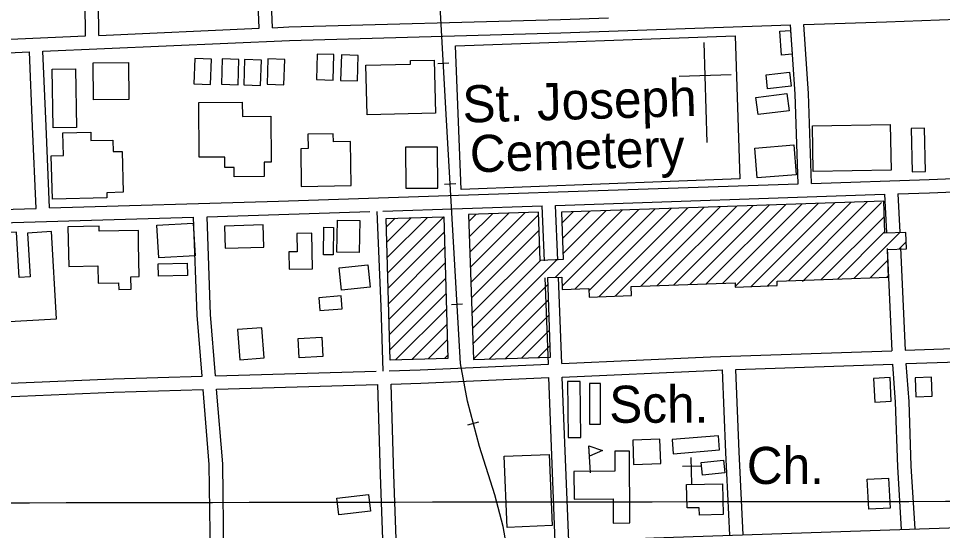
# Model space of a CAD drawing. Extents: x 3297716 to 3335574, y 688621 to 713991.
# Drawn here: x 3329962 to 3332031, y 709119 to 710265 of the extents above; entities that cross this region are included whole.
import ezdxf

# ---------------------------------------------------------------- set-up
doc = ezdxf.new("R2010")
doc.units = 0
for name, color, linetype in [('V-BLDG-IDEN', 7, 'Continuous'), ('V-BLDG-OTLN', 7, 'Continuous'), ('V-GRID-MAJR', 7, 'Continuous'), ('V-RAIL-TRAK', 7, 'Continuous'), ('V-ROAD-CNTR', 7, 'Continuous'), ('V-SITE-OTLN', 7, 'Continuous'), ('V-SITE-OTLN-IDEN', 7, 'Continuous')]:
    doc.layers.add(name, color=color, linetype=linetype)

msp = doc.modelspace()

# ---------------------------------------------------------------- linework, layer by layer
at = {"layer": 'V-BLDG-OTLN'}
for p, q in [((3331298.152366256, 709643.9236852), (3331497.14996826, 709842.921287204)), ((3331355.7362510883, 709666.1526407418), (3331533.7478950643, 709844.1632847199)), ((3331392.3331778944, 709667.3936382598), (3331570.345821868, 709845.406282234)), ((3331428.9301047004, 709668.6346357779), (3331606.943748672, 709846.649279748)), ((3331465.526031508, 709669.8766332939), (3331643.5416754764, 709847.8912772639)), ((3331502.122958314, 709671.117630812), (3331680.13960228, 709849.134274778)), ((3331538.7198851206, 709672.3596283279), (3331716.737529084, 709850.3762722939)), ((3331566.92482871, 709665.2086426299), (3331753.33445589, 709851.6192698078)), ((3331602.450757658, 709665.379642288), (3331789.9323826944, 709852.861267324)), ((3331639.048684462, 709666.6216398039), (3331826.530309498, 709854.104264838)), ((3331686.152590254, 709678.3716163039), (3331863.1282363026, 709855.3462623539)), ((3331717.2255281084, 709676.2986204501), (3331894.2011741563, 709853.2732665)), ((3330970.17602221, 709810.9203512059), (3330986.417989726, 709827.162318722)), ((3330971.337019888, 709776.7264195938), (3331023.014916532, 709828.4043162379)), ((3330972.497017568, 709742.531487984), (3331059.612843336, 709829.647313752)), ((3330973.6580152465, 709708.3365563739), (3331096.209770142, 709830.8893112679)), ((3330974.8180129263, 709674.141624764), (3331126.589709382, 709825.91332122)), ((3331163.243636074, 709685.791601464), (3331314.161334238, 709836.70829963)), ((3331178.517605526, 709807.1303587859), (3331204.3675538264, 709832.980307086)), ((3331178.9676046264, 709666.159640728), (3331350.7592610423, 709837.9512971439)), ((3331179.678603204, 709772.9364271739), (3331240.96548063, 709834.2233046)), ((3331180.838600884, 709738.741495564), (3331277.563407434, 709835.4663021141)), ((3331208.099546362, 709659.936653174), (3331387.3561878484, 709839.1932946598)), ((3331239.0224845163, 709655.50366204), (3331423.9541146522, 709840.4362921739)), ((3331261.5564394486, 709642.682687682), (3331460.552041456, 709841.67828969)), ((3331759.346443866, 709680.8546113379), (3331900.8861607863, 709822.394328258)), ((3330785.758391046, 709798.9263751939), (3330804.987352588, 709818.155336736)), ((3330786.730389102, 709764.54344396), (3330841.37127982, 709819.1833346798)), ((3330787.7023871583, 709730.1605127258), (3330877.7552070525, 709820.2123326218)), ((3330788.675385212, 709695.777581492), (3330914.139134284, 709821.241330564)), ((3330789.6473832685, 709661.3946502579), (3330915.11113234, 709786.8583993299)), ((3330975.979010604, 709639.947693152), (3331127.749707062, 709791.7183896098)), ((3331795.9433706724, 709682.095608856), (3331902.047158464, 709788.199396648)), ((3331832.540297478, 709683.3376063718), (3331934.9370926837, 709785.734401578)), ((3331933.40409575, 709748.8464753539), (3331949.855062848, 709765.2964424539)), ((3330790.619381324, 709627.0107190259), (3330916.083130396, 709752.4754680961)), ((3330977.139008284, 709605.7527615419), (3331128.9107047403, 709757.5234579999)), ((3330791.5913793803, 709592.627787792), (3330917.0561284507, 709718.0925368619)), ((3330978.3000059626, 709571.557829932), (3331130.5797014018, 709723.837525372)), ((3330979.46100364, 709537.3628983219), (3331167.1766282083, 709725.079522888)), ((3331869.1372242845, 709684.5796038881), (3331908.84414487, 709724.2865244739)), ((3330792.5643774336, 709558.2448565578), (3330918.028126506, 709683.709605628)), ((3331905.73415109, 709685.8206014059), (3331910.0041425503, 709690.091592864)), ((3330980.62100132, 709503.1689667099), (3331147.448667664, 709669.996633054)), ((3330793.5363754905, 709523.861925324), (3330919.0001245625, 709649.326674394)), ((3331015.821930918, 709503.0139670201), (3331148.6096653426, 709635.801701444)), ((3330806.313349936, 709501.28397048), (3330919.972122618, 709614.9427431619)), ((3331052.4198577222, 709504.255964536), (3331149.77066302, 709601.6067698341)), ((3330842.6972771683, 709502.312968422), (3330920.945120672, 709580.5598119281)), ((3331089.016784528, 709505.49896205), (3331150.9306607, 709567.412838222)), ((3330879.0812044, 709503.341966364), (3330921.917118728, 709546.1768806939)), ((3331125.6147113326, 709506.7409595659), (3331152.091658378, 709533.217906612)), ((3330915.465131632, 709504.369964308), (3330922.889116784, 709511.79394946)), ((3331242.5034775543, 709248.768475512), (3331239.144484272, 709308.6743557))]:
    msp.add_line(p, q, dxfattribs=at)
for points in [[(3331670.281621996, 710183.3656063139), (3331666.466629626, 710236.5664999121), (3331690.4955815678, 710238.2894964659), (3331694.3105739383, 710185.0886028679)], [(3330356.299249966, 710175.4756220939), (3330354.5292535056, 710118.699735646), (3330392.0551784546, 710117.5297379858), (3330393.825174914, 710174.3066244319)], [(3330417.915126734, 710174.840623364), (3330416.145130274, 710118.0647369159), (3330453.671055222, 710116.8947392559), (3330455.441051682, 710173.671625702)], [(3330468.2230261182, 710173.2256265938), (3330466.453029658, 710116.4497401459), (3330503.978954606, 710115.279742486), (3330505.7489510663, 710172.056628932)], [(3330520.333921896, 710174.8036234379), (3330518.563925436, 710118.02773699), (3330556.089850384, 710116.8577393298), (3330557.859846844, 710173.6346257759)], [(3330630.568701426, 710185.4276021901), (3330628.798704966, 710128.6517157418), (3330666.3246299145, 710127.481718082), (3330668.0946263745, 710184.2586045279)], [(3330684.827592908, 710183.51760601), (3330683.057596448, 710126.7417195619), (3330720.5835213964, 710125.5717219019), (3330722.353517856, 710182.3486083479)], [(3330039.5578834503, 710020.4739320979), (3330037.471887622, 710151.655669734), (3330089.438783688, 710152.484668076), (3330091.5257795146, 710021.300930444)], [(3330128.799704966, 710165.6506417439), (3330208.130546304, 710166.374640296), (3330208.881544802, 710084.04280496), (3330129.550703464, 710083.318806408)], [(3330892.41117774, 710172.151628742), (3330895.4641716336, 710053.2418665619), (3330742.3074779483, 710049.3098744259), (3330739.45148366, 710160.5676519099), (3330839.763283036, 710163.14264676), (3330839.5672834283, 710170.7946314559)], [(3331691.783578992, 710113.619745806), (3331639.2556840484, 710107.970757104), (3331635.8966907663, 710139.208694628), (3331688.4245857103, 710144.856683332)], [(3331687.488587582, 710058.5688559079), (3331617.975726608, 710050.061872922), (3331613.255736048, 710088.62779579), (3331682.768597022, 710097.135778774)], [(3330526.683909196, 710046.47788009), (3330527.523907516, 709943.7350855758), (3330511.632939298, 709943.6050858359), (3330511.892938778, 709911.7481495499), (3330444.72707311, 709911.1991506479), (3330444.55707345, 709932.0011090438), (3330423.831114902, 709931.8311093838), (3330423.640115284, 709955.0280629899), (3330366.645229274, 709954.5610639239), (3330365.6402312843, 710077.145818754), (3330462.955036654, 710077.9448171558), (3330463.21703613, 710045.9568811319)], [(3330037.56788743, 709860.841251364), (3330034.9698926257, 709957.9190572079), (3330062.726837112, 709958.662055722), (3330061.3688398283, 710009.3899542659), (3330123.481715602, 710011.051950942), (3330123.996714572, 709991.789989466), (3330172.704617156, 709993.0929868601), (3330173.398615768, 709967.151038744), (3330193.885574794, 709967.7000376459), (3330196.3315699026, 709876.309220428), (3330159.524643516, 709875.3242223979), (3330159.8246429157, 709864.1172448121)], [(3331741.630479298, 709923.047126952), (3331739.832482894, 710024.9609231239), (3331914.106134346, 710028.0359169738), (3331915.9051307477, 709926.1221208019)], [(3331990.8069809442, 710019.6399337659), (3331961.1840401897, 710018.9809350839), (3331963.34403587, 709921.859129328), (3331992.966976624, 709922.5171280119)], [(3330706.709549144, 709891.1271907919), (3330705.125552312, 709989.793993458), (3330666.8216289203, 709989.1789946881), (3330666.534629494, 710007.08295888), (3330609.7017431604, 710006.1719607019), (3330610.215742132, 709974.127024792), (3330593.7257751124, 709973.8620253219), (3330595.083772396, 709889.3331943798)], [(3330901.080160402, 709885.794201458), (3330900.448161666, 709977.43801817), (3330828.608305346, 709976.9430191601), (3330829.240304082, 709885.2992024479)], [(3331703.133556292, 709915.6661417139), (3331615.8877307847, 709908.609155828), (3331610.511741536, 709975.0710229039), (3331697.7575670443, 709982.1280087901)], [(3331899.726163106, 709856.5892598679), (3331177.6706072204, 709832.074308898), (3331181.286599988, 709725.55852193), (3331130.054702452, 709723.8195254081), (3331126.3857097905, 709831.9133092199), (3330969.644023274, 709826.59331986), (3330980.6670012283, 709501.8209694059), (3331152.958656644, 709507.66895771), (3331146.9316686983, 709685.237602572), (3331178.283605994, 709686.3016004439), (3331179.2116041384, 709658.956655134), (3331238.836484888, 709660.979651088), (3331239.482483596, 709641.93368918), (3331334.646293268, 709645.161682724), (3331333.959294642, 709665.4136422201), (3331566.64982926, 709673.3066264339), (3331566.95982864, 709664.1746446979), (3331660.92464071, 709667.3646383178), (3331660.580641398, 709677.5036180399), (3331910.14414227, 709685.970601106), (3331908.0401464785, 709747.9854770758), (3331950.3930617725, 709749.4224742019), (3331949.1450642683, 709786.216400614), (3331902.1681582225, 709784.6224038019)], [(3330357.3652478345, 709733.9925050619), (3330275.73741109, 709729.330514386), (3330271.56741943, 709802.3363683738), (3330353.195256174, 709806.9993590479)], [(3330424.76711303, 709751.095470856), (3330511.280940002, 709753.676465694), (3330509.805942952, 709803.1133668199), (3330423.2921159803, 709800.531371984)], [(3330725.979510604, 709813.2753464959), (3330725.029512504, 709741.500490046), (3330674.9716126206, 709742.16348872), (3330675.9216107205, 709813.93834517)], [(3330914.139134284, 709821.241330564), (3330923.093116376, 709504.585963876), (3330794.184374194, 709500.9409711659), (3330785.230392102, 709817.5963378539)], [(3329927.7111071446, 709586.08880087), (3330046.509869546, 709592.8497873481), (3330035.393891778, 709788.174396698), (3329982.1809982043, 709785.1464027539), (3329987.7469870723, 709687.3255983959), (3329962.934036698, 709685.9136012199), (3329957.182048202, 709786.985399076), (3329916.41312974, 709784.6654037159)], [(3330072.465817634, 709798.7363755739), (3330074.283813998, 709710.280552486), (3330139.57768341, 709711.6195498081), (3330140.373681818, 709672.837627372), (3330186.023590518, 709673.7726255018), (3330186.331589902, 709658.7036556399), (3330214.160534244, 709659.27865449), (3330213.583535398, 709687.3645983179), (3330232.3194979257, 709687.7505975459), (3330230.818500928, 709760.8754512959), (3330230.798500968, 709760.8754512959), (3330230.19750217, 709791.0113910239), (3330142.635677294, 709789.267394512), (3330142.418677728, 709800.1303727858)], [(3330619.867722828, 709704.715563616), (3330618.967724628, 709784.5994038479), (3330585.169792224, 709784.21840461), (3330585.630791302, 709743.309486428), (3330567.250828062, 709743.102486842), (3330567.6898271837, 709704.1275647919)], [(3330667.1926281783, 709797.667377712), (3330666.433629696, 709736.041500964), (3330644.5186735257, 709736.3115004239), (3330645.277672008, 709797.937377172)], [(3330339.9862825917, 709690.425592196), (3330275.101412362, 709688.4895960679), (3330274.2794140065, 709716.0505409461), (3330339.164284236, 709717.985537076)], [(3330748.980464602, 709664.28364448), (3330685.104592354, 709657.5526579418), (3330679.894602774, 709706.9915590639), (3330743.7704750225, 709713.7235456)], [(3330684.2555940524, 709644.53868397), (3330634.0316945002, 709640.442692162), (3330636.380689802, 709611.6457497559), (3330686.6045893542, 709615.742741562)], [(3330512.120938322, 709505.8049614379), (3330507.0219485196, 709573.069826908), (3330452.2410580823, 709568.9168352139), (3330457.3400478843, 709501.651969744)], [(3330640.7506810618, 709552.072868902), (3330643.1466762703, 709509.0959548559), (3330590.099782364, 709506.1389607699), (3330587.704787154, 709549.115874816)], [(3331192.492577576, 709327.703317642), (3331220.72552111, 709327.9183172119), (3331219.77052302, 709453.0130670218), (3331191.537579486, 709452.7970674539)], [(3331879.590203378, 709406.780159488), (3331916.410129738, 709408.7341555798), (3331913.600135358, 709461.6670497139), (3331876.780208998, 709459.7140536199)], [(3331971.538019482, 709418.8661353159), (3332008.2799459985, 709420.2881324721), (3332006.6519492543, 709462.3520483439), (3331969.9090227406, 709460.930051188)], [(3331265.186432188, 709448.7370755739), (3331240.652481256, 709448.7230756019), (3331240.706481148, 709357.0862588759), (3331265.2404320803, 709357.1002588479)], [(3331425.551111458, 709322.7693275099), (3331428.203106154, 709291.152390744), (3331531.752899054, 709299.837373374), (3331529.100904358, 709331.4543101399)], [(3331239.144484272, 709308.6743557), (3331269.743423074, 709298.821375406), (3331240.437481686, 709285.6084018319)], [(3331339.3712838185, 709266.9784390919), (3331399.929162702, 709269.34943435), (3331397.793166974, 709323.9143252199), (3331337.2352880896, 709321.5433299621)], [(3331156.784648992, 709130.2767124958), (3331056.394849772, 709126.0217210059), (3331049.633863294, 709285.5574019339), (3331150.0236625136, 709289.8113934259)], [(3331330.752301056, 709136.2707005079), (3331330.1643022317, 709296.8173794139), (3331296.9403686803, 709296.6963796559), (3331297.103368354, 709252.18446868), (3331205.694551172, 709251.850469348), (3331205.9215507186, 709189.94459316), (3331293.4793756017, 709190.26459252), (3331293.676375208, 709136.135700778)], [(3331540.4208817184, 709276.626419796), (3331543.417875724, 709248.2804764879), (3331493.9029747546, 709243.045486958), (3331490.905980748, 709271.391430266)], [(3331458.1060463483, 709222.55452794), (3331538.215886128, 709224.2025246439), (3331539.63988328, 709154.9836630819), (3331486.793988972, 709153.896665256), (3331486.4539896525, 709170.406632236), (3331459.191044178, 709169.845633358)], [(3331913.676135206, 709169.20963463), (3331865.9832305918, 709166.84463936), (3331862.641237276, 709234.2665045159), (3331910.3351418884, 709236.632499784)], [(3330674.627613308, 709191.9995890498), (3330745.882470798, 709200.187572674), (3330750.17146222, 709162.8626473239), (3330678.9166047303, 709154.6746636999)]]:
    msp.add_lwpolyline(points, close=True, dxfattribs=at)
at = {"layer": 'V-GRID-MAJR'}
msp.add_spline([(3301840.245, 709153.404), (3307091.973, 709156.841), (3312343.699, 709161.042), (3317595.4250000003, 709166.008), (3322847.151, 709171.736), (3328098.875, 709178.229), (3333350.598, 709185.486), (3333350.599, 709185.486)], degree=3, dxfattribs=at)
at = {"layer": 'V-RAIL-TRAK'}
for points in [[(3331058.818844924, 709060.2168526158), (3331047.258868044, 709128.402716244), (3331028.3229059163, 709199.213574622), (3330994.1609742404, 709307.6693577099), (3330967.149028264, 709408.6701557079), (3330951.402059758, 709492.8119874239), (3330918.8961247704, 710063.9598451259), (3330884.7081931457, 710683.178606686), (3330865.759231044, 711052.8508673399), (3330850.3652618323, 711373.8912252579), (3330845.563271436, 711476.7920194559), (3330839.80128296, 711570.38483227), (3330837.51128754, 711680.2876124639), (3330841.402279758, 711753.016467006), (3330842.412277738, 711831.102310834), (3330829.188304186, 712025.5369219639), (3330820.047322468, 712216.5995398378)], [(3330900.8421608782, 710164.2096446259), (3330925.8041109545, 710165.5886418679)], [(3330916.014130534, 709894.6161838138), (3330940.973080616, 709896.036180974)], [(3330931.355099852, 709625.0547229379), (3330956.315049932, 709626.4757200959)], [(3330968.3090259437, 709355.9512611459), (3330992.459977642, 709362.4102482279)]]:
    msp.add_lwpolyline(points, dxfattribs=at)
at = {"layer": 'V-ROAD-CNTR'}
for points in [[(3330111.9137387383, 710225.99252106), (3330108.698745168, 710521.2039306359), (3330099.385763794, 710783.568405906), (3330094.9147727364, 710968.9150352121)], [(3330141.9006787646, 710227.3165184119), (3330138.69268518, 710521.8999292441), (3330136.2546900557, 710590.602791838)], [(3330500.829960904, 710243.173486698), (3330491.70697915, 710462.1820486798), (3330489.847982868, 710601.084770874)], [(3330530.8009009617, 710244.4964840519), (3330521.6989191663, 710463.0080470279), (3330519.8239229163, 710603.10176684)], [(3330530.8009009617, 710244.49748405), (3330567.25182806, 710246.1084808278), (3331175.4326116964, 710263.0204470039), (3331283.36539583, 710266.71743961)], [(3331720.6905211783, 710251.6774696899), (3331905.7691510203, 710258.0164570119), (3332063.875834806, 710263.82744539)], [(3330016.235930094, 710191.7365895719), (3330568.3318259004, 710216.1265407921), (3331176.3626098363, 710233.0345069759), (3331690.692581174, 710250.6504717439)], [(3330141.8996787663, 710227.31751841), (3330500.829960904, 710243.173486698)], [(3331707.913546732, 709895.230182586), (3331701.17456021, 710096.1457807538), (3331690.692581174, 710250.6504717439)], [(3331737.8964867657, 709896.234180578), (3331731.140500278, 710097.6637777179), (3331720.692521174, 710251.6774696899)], [(3329578.271806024, 710206.8095594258), (3329808.0043465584, 710212.5665479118), (3330111.91273874, 710225.99252106)], [(3329579.954802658, 710176.84261936), (3329809.042344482, 710182.5826078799), (3329986.264990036, 710190.4125922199)], [(3330001.393959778, 709840.3182924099), (3329993.428975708, 710023.1549267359), (3329986.264990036, 710190.4115922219)], [(3330031.3838997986, 709841.1982906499), (3330023.400915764, 710024.4489241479), (3330016.235930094, 710191.7355895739)], [(3331737.8964867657, 709896.2351805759), (3332001.09896036, 709905.050162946), (3332093.027776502, 709908.7061556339)], [(3330031.3838997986, 709841.1982906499), (3330544.069874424, 709856.2522605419), (3331707.912546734, 709895.2311825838)], [(3331931.317099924, 709872.696227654), (3332002.196958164, 709875.0702229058), (3332295.4773716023, 709886.7341995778)], [(3331164.7086331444, 709847.0212790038), (3331901.332159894, 709871.692229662)], [(3331901.3331598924, 709871.69322966), (3331905.39915176, 709785.459402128)], [(3331931.3190999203, 709872.6972276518), (3331935.3650918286, 709786.8713993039)], [(3330777.72961271, 709834.0606209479), (3331134.7246931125, 709846.0172810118)], [(3331139.501683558, 709722.836527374), (3331134.72569311, 709846.016281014)], [(3331169.479623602, 709723.9985250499), (3331164.709633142, 709847.0212790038)], [(3329595.97877061, 709826.1783206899), (3329768.581425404, 709833.482306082), (3330001.3929597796, 709840.3182924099)], [(3330383.955194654, 709821.537329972), (3330545.01187254, 709826.266320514), (3330748.585333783, 709833.0845059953)], [(3330403.041156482, 709465.4350421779), (3330391.870178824, 709602.845767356), (3330383.9561946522, 709821.537329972)], [(3330764.1422691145, 709833.6055467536), (3330772.93, 709620.905), (3330777.6677108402, 709476.3449765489)], [(3329565.7018311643, 709794.870383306), (3329769.655423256, 709803.500366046), (3330353.968254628, 709820.6573317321)], [(3330373.013216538, 709464.561043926), (3330361.914238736, 709601.0877708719), (3330353.9692546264, 709820.6563317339)], [(3331907.0591484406, 709750.267472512), (3331917.8351268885, 709521.731929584)], [(3331937.025088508, 709751.6814696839), (3331947.8200669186, 709522.7669275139)], [(3331148.469665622, 709491.554989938), (3331140.978680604, 709684.75360354)], [(3331178.44060568, 709492.88898727), (3331170.9566206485, 709685.9156012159)], [(3331947.8190669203, 709522.7669275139), (3332226.4125097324, 709532.3819082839), (3332311.656339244, 709534.929903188)], [(3331178.4396056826, 709492.889987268), (3331511.550939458, 709507.70895763), (3331917.8351268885, 709521.731929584)], [(3330792.016970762, 709476.7628185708), (3330861.2902399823, 709478.7800154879), (3331148.468665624, 709491.5559899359)], [(3331568.1348262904, 709479.645013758), (3331919.6581232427, 709491.7769894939)], [(3331939.571083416, 709121.5797298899), (3331931.0391004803, 709262.007449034), (3331926.10911034, 709406.4801600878), (3331919.65912324, 709491.775989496)], [(3331949.665063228, 709492.812987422), (3332227.3785078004, 709502.397968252), (3332313.0343364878, 709504.957963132)], [(3331969.515023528, 709123.39972625), (3331961.007040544, 709263.4294461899), (3331956.071050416, 709408.1241568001), (3331949.666063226, 709492.8119874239)], [(3330403.040156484, 709465.436042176), (3330762.8558629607, 709475.9136642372)], [(3331179.6016033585, 709462.9120472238), (3331512.73493709, 709477.733017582), (3331538.1528862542, 709478.6100158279)], [(3331554.871852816, 709108.65975573), (3331545.73487109, 709294.3343843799), (3331538.1528862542, 709478.6090158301)], [(3331584.8357928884, 709110.1337527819), (3331575.70481115, 709295.6883816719), (3331568.1358262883, 709479.6440137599)], [(3329569.309823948, 709433.1731067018), (3330174.495613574, 709458.781055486), (3330373.0122165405, 709464.5620439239)], [(3330796.2663700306, 709446.8740793), (3330862.394237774, 709448.800075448), (3331149.6316632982, 709461.57904989)], [(3331163.87063482, 709094.321784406), (3331149.6316632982, 709461.578049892)], [(3331193.8485748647, 709095.4837820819), (3331179.6026033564, 709462.9110472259)], [(3329212.192538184, 709386.4432001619), (3329402.210158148, 709396.075180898), (3330175.565611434, 709428.7991154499), (3330375.446211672, 709434.6201038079)], [(3330391.7681790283, 709063.9618451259), (3330389.0661844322, 709267.0854388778), (3330375.44721167, 709434.6191038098)], [(3330405.473151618, 709435.4941020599), (3330766.2794300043, 709446.0010810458)], [(3330421.766119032, 709064.361844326), (3330419.050124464, 709268.5014360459), (3330405.4751516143, 709435.4941020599)], [(3330778.184406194, 709079.0298149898), (3330772.50141756, 709243.73948557), (3330766.280430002, 709446.000081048)], [(3330808.16634623, 709080.063812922), (3330802.4853575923, 709244.717483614), (3330796.267370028, 709446.8740793)], [(3329452.280058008, 709047.3708783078), (3330044.779873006, 709049.7498735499), (3331384.23519409, 709103.0797668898), (3333213.0345364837, 709165.3206424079), (3333348.255266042, 709170.251632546)]]:
    msp.add_lwpolyline(points, dxfattribs=at)
at = {"layer": 'V-SITE-OTLN'}
for p, q in [((3331504.349473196, 709987.3014298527), (3331497.288487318, 710211.7429809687)), ((3331557.615366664, 710138.7601269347), (3331441.646598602, 710135.1121342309)), ((3331488.7659850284, 709263.1934466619), (3331448.774065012, 709262.370448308)), ((3331469.593023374, 709222.790527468), (3331468.3590258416, 709282.7774074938))]:
    msp.add_line(p, q, dxfattribs=at)
msp.add_lwpolyline([(3330952.863, 709882.635), (3330940.522, 710204.229), (3331566.931, 710226.564), (3331577.361, 709906.607)], close=True, dxfattribs=at)

# ---------------------------------------------------------------- texts
at = {"layer": 'V-BLDG-IDEN'}
msp.add_text('Sch.', height=82.99983200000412, rotation=0.021080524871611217, dxfattribs=at).set_placement((3331284.701393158, 709360.4772520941))
at = {"layer": 'V-SITE-OTLN-IDEN'}
for s, p in [('St. Joseph', (3330957.1910443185, 710031.901856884)), ('Cemetery', (3330973.6810792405, 709920.6528681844))]:
    msp.add_text(s, height=82.99983200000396, rotation=1.6817763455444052, dxfattribs=at).set_placement(p)
msp.add_text('Ch.', height=82.99983200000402, dxfattribs=at).set_placement((3331592.9132892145, 709223.5344290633))

doc.saveas('drawing.dxf')
